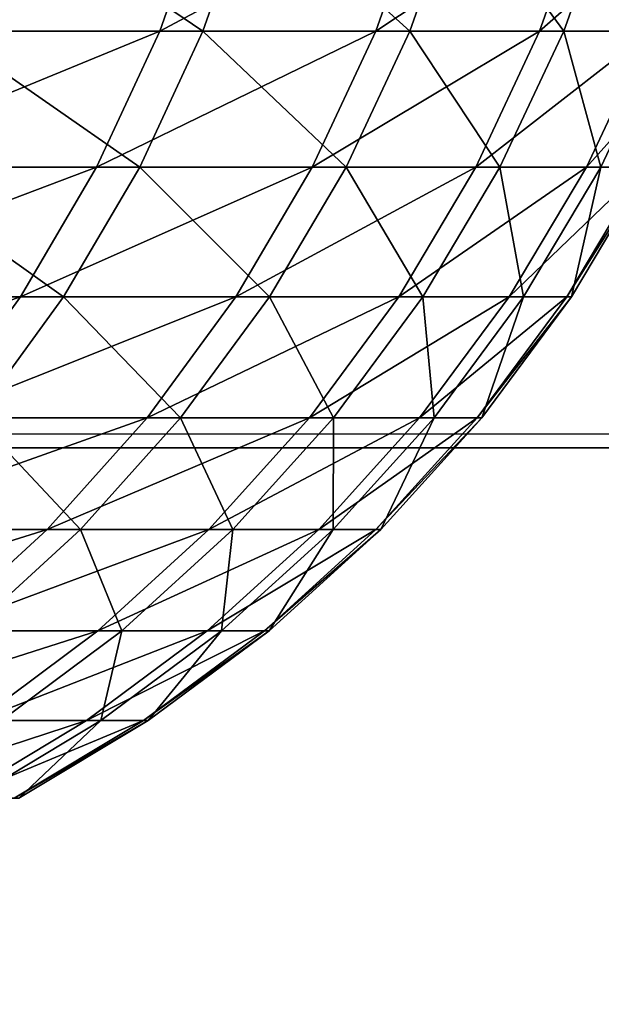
# Model space of a CAD drawing. Header units: millimetres. Extents: x -184 to 165, y -135 to 242.
# Tile 994 of 1056: x -93.9826 to -93.8879, y -3.604 to -3.4436. Entities that reach past the tile are written whole.
import ezdxf

# ---------------------------------------------------------------- set-up
doc = ezdxf.new("R2010")
doc.units = ezdxf.units.MM
doc.header["$LTSCALE"] = 41.718519
for name, color, linetype in [('384', 7, 'CONTINUOUS'), ('386', 7, 'CONTINUOUS'), ('439', 7, 'CONTINUOUS'), ('69', 7, 'CONTINUOUS'), ('71', 7, 'CONTINUOUS')]:
    doc.layers.add(name, color=color, linetype=linetype)

msp = doc.modelspace()

# ---------------------------------------------------------------- linework, layer by layer
at = {"layer": '384', "linetype": 'CONTINUOUS'}
for points in [[(-27.9102, -3.02423, 60), (-27.57821, -3.52875, 60), (-169.61844, -3.06746, 60), (-27.9102, -3.02423, 60)], [(-169.61844, -3.06746, 60), (-27.57821, -3.52875, 60), (-169.90018, -3.49568, 60), (-169.61844, -3.06746, 60)], [(-169.90018, -3.49568, 60), (-27.57821, -3.52875, 60), (-170.17934, -3.92561, 60), (-169.90018, -3.49568, 60)], [(-27.57821, -3.52875, 60), (-27.24949, -4.03613, 60), (-170.17934, -3.92561, 60), (-27.57821, -3.52875, 60)]]:
    msp.add_3dface(points, dxfattribs=at)
at = {"layer": '386', "linetype": 'CONTINUOUS'}
for points in [[(-27.88156, -3.06746, 63), (-169.5898, -3.02423, 63), (-169.92179, -3.52875, 63), (-27.88156, -3.06746, 63)], [(-27.59982, -3.49568, 63), (-27.88156, -3.06746, 63), (-169.92179, -3.52875, 63), (-27.59982, -3.49568, 63)], [(-27.32066, -3.92561, 63), (-27.59982, -3.49568, 63), (-169.92179, -3.52875, 63), (-27.32066, -3.92561, 63)], [(-27.32066, -3.92561, 63), (-169.92179, -3.52875, 63), (-170.25051, -4.03613, 63), (-27.32066, -3.92561, 63)]]:
    msp.add_3dface(points, dxfattribs=at)
at = {"layer": '439', "linetype": 'CONTINUOUS'}
for points in [[(-93.99552, -3.42229, -1.14624), (-93.95174, -3.42229, -0.94405), (-94.00354, -3.44542, -1.14433), (-93.99552, -3.42229, -1.14624)], [(-94.00354, -3.44542, -1.14433), (-93.95174, -3.42229, -0.94405), (-93.95983, -3.44542, -0.94247), (-94.00354, -3.44542, -1.14433)], [(-93.95278, -3.44542, 0.9055), (-93.98691, -3.42229, 1.10954), (-93.99495, -3.44542, 1.10768), (-93.95278, -3.44542, 0.9055)], [(-93.94467, -3.42229, 0.90701), (-93.98691, -3.42229, 1.10954), (-93.95278, -3.44542, 0.9055), (-93.94467, -3.42229, 0.90701)], [(-93.95174, -3.42229, -0.94405), (-93.91646, -3.42229, -0.74019), (-93.95983, -3.44542, -0.94247), (-93.95174, -3.42229, -0.94405)], [(-93.95983, -3.44542, -0.94247), (-93.91646, -3.42229, -0.74019), (-93.92461, -3.44542, -0.73896), (-93.95983, -3.44542, -0.94247)], [(-93.91911, -3.44542, 0.70172), (-93.94467, -3.42229, 0.90701), (-93.95278, -3.44542, 0.9055), (-93.91911, -3.44542, 0.70172)], [(-93.91095, -3.42229, 0.7029), (-93.94467, -3.42229, 0.90701), (-93.91911, -3.44542, 0.70172), (-93.91095, -3.42229, 0.7029)], [(-93.91646, -3.42229, -0.74019), (-93.88974, -3.42229, -0.53504), (-93.92461, -3.44542, -0.73896), (-93.91646, -3.42229, -0.74019)], [(-93.92461, -3.44542, -0.73896), (-93.88974, -3.42229, -0.53504), (-93.89794, -3.44542, -0.53415), (-93.92461, -3.44542, -0.73896)], [(-93.89401, -3.44542, 0.49672), (-93.91095, -3.42229, 0.7029), (-93.91911, -3.44542, 0.70172), (-93.89401, -3.44542, 0.49672)], [(-93.8858, -3.42229, 0.49755), (-93.91095, -3.42229, 0.7029), (-93.89401, -3.44542, 0.49672), (-93.8858, -3.42229, 0.49755)], [(-93.88974, -3.42229, -0.53504), (-93.87165, -3.42229, -0.32895), (-93.89794, -3.44542, -0.53415), (-93.88974, -3.42229, -0.53504)], [(-93.89794, -3.44542, -0.53415), (-93.87165, -3.42229, -0.32895), (-93.87987, -3.44542, -0.3284), (-93.89794, -3.44542, -0.53415)], [(-93.87751, -3.44542, 0.29084), (-93.8858, -3.42229, 0.49755), (-93.89401, -3.44542, 0.49672), (-93.87751, -3.44542, 0.29084)], [(-94.00354, -3.44542, -1.14433), (-93.95983, -3.44542, -0.94247), (-94.01373, -3.46763, -1.1419), (-94.00354, -3.44542, -1.14433)], [(-94.01373, -3.46763, -1.1419), (-93.95983, -3.44542, -0.94247), (-93.97012, -3.46763, -0.94047), (-94.01373, -3.46763, -1.1419)], [(-93.96308, -3.46763, 0.90357), (-93.99495, -3.44542, 1.10768), (-94.00516, -3.46763, 1.10533), (-93.96308, -3.46763, 0.90357)], [(-93.95278, -3.44542, 0.9055), (-93.99495, -3.44542, 1.10768), (-93.96308, -3.46763, 0.90357), (-93.95278, -3.44542, 0.9055)], [(-93.95983, -3.44542, -0.94247), (-93.92461, -3.44542, -0.73896), (-93.97012, -3.46763, -0.94047), (-93.95983, -3.44542, -0.94247)], [(-93.97012, -3.46763, -0.94047), (-93.92461, -3.44542, -0.73896), (-93.93497, -3.46763, -0.73739), (-93.97012, -3.46763, -0.94047)], [(-93.92948, -3.46763, 0.70023), (-93.95278, -3.44542, 0.9055), (-93.96308, -3.46763, 0.90357), (-93.92948, -3.46763, 0.70023)], [(-93.91911, -3.44542, 0.70172), (-93.95278, -3.44542, 0.9055), (-93.92948, -3.46763, 0.70023), (-93.91911, -3.44542, 0.70172)], [(-93.92461, -3.44542, -0.73896), (-93.89794, -3.44542, -0.53415), (-93.93497, -3.46763, -0.73739), (-93.92461, -3.44542, -0.73896)], [(-93.93497, -3.46763, -0.73739), (-93.89794, -3.44542, -0.53415), (-93.90836, -3.46763, -0.53302), (-93.93497, -3.46763, -0.73739)], [(-93.90443, -3.46763, 0.49566), (-93.91911, -3.44542, 0.70172), (-93.92948, -3.46763, 0.70023), (-93.90443, -3.46763, 0.49566)], [(-93.89401, -3.44542, 0.49672), (-93.91911, -3.44542, 0.70172), (-93.90443, -3.46763, 0.49566), (-93.89401, -3.44542, 0.49672)], [(-93.89794, -3.44542, -0.53415), (-93.87987, -3.44542, -0.3284), (-93.90836, -3.46763, -0.53302), (-93.89794, -3.44542, -0.53415)], [(-93.90836, -3.46763, -0.53302), (-93.87987, -3.44542, -0.3284), (-93.89033, -3.46763, -0.32771), (-93.90836, -3.46763, -0.53302)], [(-93.88797, -3.46763, 0.29022), (-93.89401, -3.44542, 0.49672), (-93.90443, -3.46763, 0.49566), (-93.88797, -3.46763, 0.29022)], [(-93.87751, -3.44542, 0.29084), (-93.89401, -3.44542, 0.49672), (-93.88797, -3.46763, 0.29022), (-93.87751, -3.44542, 0.29084)], [(-93.87987, -3.44542, -0.3284), (-93.87044, -3.44542, -0.12208), (-93.89033, -3.46763, -0.32771), (-93.87987, -3.44542, -0.3284)], [(-93.89033, -3.46763, -0.32771), (-93.87044, -3.44542, -0.12208), (-93.88091, -3.46763, -0.12182), (-93.89033, -3.46763, -0.32771)], [(-93.88013, -3.46763, 0.08427), (-93.87751, -3.44542, 0.29084), (-93.88797, -3.46763, 0.29022), (-93.88013, -3.46763, 0.08427)], [(-94.01373, -3.46763, -1.1419), (-93.97012, -3.46763, -0.94047), (-94.026, -3.48871, -1.13897), (-94.01373, -3.46763, -1.1419)], [(-94.026, -3.48871, -1.13897), (-93.97012, -3.46763, -0.94047), (-93.98249, -3.48871, -0.93806), (-94.026, -3.48871, -1.13897)], [(-93.97547, -3.48871, 0.90126), (-94.00516, -3.46763, 1.10533), (-94.01744, -3.48871, 1.1025), (-93.97547, -3.48871, 0.90126)], [(-93.96308, -3.46763, 0.90357), (-94.00516, -3.46763, 1.10533), (-93.97547, -3.48871, 0.90126), (-93.96308, -3.46763, 0.90357)], [(-93.97012, -3.46763, -0.94047), (-93.93497, -3.46763, -0.73739), (-93.98249, -3.48871, -0.93806), (-93.97012, -3.46763, -0.94047)], [(-93.98249, -3.48871, -0.93806), (-93.93497, -3.46763, -0.73739), (-93.94743, -3.48871, -0.7355), (-93.98249, -3.48871, -0.93806)], [(-93.94196, -3.48871, 0.69844), (-93.96308, -3.46763, 0.90357), (-93.97547, -3.48871, 0.90126), (-93.94196, -3.48871, 0.69844)], [(-93.92948, -3.46763, 0.70023), (-93.96308, -3.46763, 0.90357), (-93.94196, -3.48871, 0.69844), (-93.92948, -3.46763, 0.70023)], [(-93.93497, -3.46763, -0.73739), (-93.90836, -3.46763, -0.53302), (-93.94743, -3.48871, -0.7355), (-93.93497, -3.46763, -0.73739)], [(-93.94743, -3.48871, -0.7355), (-93.90836, -3.46763, -0.53302), (-93.92089, -3.48871, -0.53165), (-93.94743, -3.48871, -0.7355)], [(-93.91697, -3.48871, 0.49439), (-93.92948, -3.46763, 0.70023), (-93.94196, -3.48871, 0.69844), (-93.91697, -3.48871, 0.49439)], [(-93.90443, -3.46763, 0.49566), (-93.92948, -3.46763, 0.70023), (-93.91697, -3.48871, 0.49439), (-93.90443, -3.46763, 0.49566)], [(-93.90836, -3.46763, -0.53302), (-93.89033, -3.46763, -0.32771), (-93.92089, -3.48871, -0.53165), (-93.90836, -3.46763, -0.53302)], [(-93.92089, -3.48871, -0.53165), (-93.89033, -3.46763, -0.32771), (-93.90291, -3.48871, -0.32687), (-93.92089, -3.48871, -0.53165)], [(-93.90055, -3.48871, 0.28948), (-93.90443, -3.46763, 0.49566), (-93.91697, -3.48871, 0.49439), (-93.90055, -3.48871, 0.28948)], [(-93.88797, -3.46763, 0.29022), (-93.90443, -3.46763, 0.49566), (-93.90055, -3.48871, 0.28948), (-93.88797, -3.46763, 0.29022)], [(-93.89033, -3.46763, -0.32771), (-93.88091, -3.46763, -0.12182), (-93.90291, -3.48871, -0.32687), (-93.89033, -3.46763, -0.32771)], [(-93.90291, -3.48871, -0.32687), (-93.88091, -3.46763, -0.12182), (-93.89351, -3.48871, -0.12151), (-93.90291, -3.48871, -0.32687)], [(-93.89273, -3.48871, 0.08406), (-93.88797, -3.46763, 0.29022), (-93.90055, -3.48871, 0.28948), (-93.89273, -3.48871, 0.08406)], [(-93.88091, -3.46763, -0.12182), (-93.88013, -3.46763, 0.08427), (-93.89351, -3.48871, -0.12151), (-93.88091, -3.46763, -0.12182)], [(-93.89351, -3.48871, -0.12151), (-93.88013, -3.46763, 0.08427), (-93.89273, -3.48871, 0.08406), (-93.89351, -3.48871, -0.12151)], [(-93.88013, -3.46763, 0.08427), (-93.88797, -3.46763, 0.29022), (-93.89273, -3.48871, 0.08406), (-93.88013, -3.46763, 0.08427)], [(-94.026, -3.48871, -1.13897), (-93.98249, -3.48871, -0.93806), (-94.04021, -3.50845, -1.13558), (-94.026, -3.48871, -1.13897)], [(-94.04021, -3.50845, -1.13558), (-93.98249, -3.48871, -0.93806), (-93.99683, -3.50845, -0.93527), (-94.04021, -3.50845, -1.13558)], [(-93.97547, -3.48871, 0.90126), (-94.01744, -3.48871, 1.1025), (-93.98983, -3.50845, 0.89858), (-93.97547, -3.48871, 0.90126)], [(-93.98249, -3.48871, -0.93806), (-93.94743, -3.48871, -0.7355), (-93.99683, -3.50845, -0.93527), (-93.98249, -3.48871, -0.93806)], [(-93.99683, -3.50845, -0.93527), (-93.94743, -3.48871, -0.7355), (-93.96188, -3.50845, -0.73331), (-93.99683, -3.50845, -0.93527)], [(-93.95642, -3.50845, 0.69636), (-93.97547, -3.48871, 0.90126), (-93.98983, -3.50845, 0.89858), (-93.95642, -3.50845, 0.69636)], [(-93.94196, -3.48871, 0.69844), (-93.97547, -3.48871, 0.90126), (-93.95642, -3.50845, 0.69636), (-93.94196, -3.48871, 0.69844)], [(-93.94743, -3.48871, -0.7355), (-93.92089, -3.48871, -0.53165), (-93.96188, -3.50845, -0.73331), (-93.94743, -3.48871, -0.7355)], [(-93.96188, -3.50845, -0.73331), (-93.92089, -3.48871, -0.53165), (-93.93542, -3.50845, -0.53007), (-93.96188, -3.50845, -0.73331)], [(-93.93151, -3.50845, 0.49292), (-93.94196, -3.48871, 0.69844), (-93.95642, -3.50845, 0.69636), (-93.93151, -3.50845, 0.49292)], [(-93.91697, -3.48871, 0.49439), (-93.94196, -3.48871, 0.69844), (-93.93151, -3.50845, 0.49292), (-93.91697, -3.48871, 0.49439)], [(-93.92089, -3.48871, -0.53165), (-93.90291, -3.48871, -0.32687), (-93.93542, -3.50845, -0.53007), (-93.92089, -3.48871, -0.53165)], [(-93.93542, -3.50845, -0.53007), (-93.90291, -3.48871, -0.32687), (-93.91749, -3.50845, -0.32589), (-93.93542, -3.50845, -0.53007)], [(-93.91514, -3.50845, 0.28862), (-93.91697, -3.48871, 0.49439), (-93.93151, -3.50845, 0.49292), (-93.91514, -3.50845, 0.28862)], [(-93.90291, -3.48871, -0.32687), (-93.89351, -3.48871, -0.12151), (-93.91749, -3.50845, -0.32589), (-93.90291, -3.48871, -0.32687)], [(-93.91749, -3.50845, -0.32589), (-93.89351, -3.48871, -0.12151), (-93.90812, -3.50845, -0.12115), (-93.91749, -3.50845, -0.32589)], [(-93.90055, -3.48871, 0.28948), (-93.91697, -3.48871, 0.49439), (-93.91514, -3.50845, 0.28862), (-93.90055, -3.48871, 0.28948)], [(-93.90734, -3.50845, 0.08381), (-93.90055, -3.48871, 0.28948), (-93.91514, -3.50845, 0.28862), (-93.90734, -3.50845, 0.08381)], [(-93.89351, -3.48871, -0.12151), (-93.89273, -3.48871, 0.08406), (-93.90812, -3.50845, -0.12115), (-93.89351, -3.48871, -0.12151)], [(-93.90812, -3.50845, -0.12115), (-93.89273, -3.48871, 0.08406), (-93.90734, -3.50845, 0.08381), (-93.90812, -3.50845, -0.12115)], [(-93.89273, -3.48871, 0.08406), (-93.90055, -3.48871, 0.28948), (-93.90734, -3.50845, 0.08381), (-93.89273, -3.48871, 0.08406)], [(-93.99683, -3.50845, -0.93527), (-93.96188, -3.50845, -0.73331), (-94.01301, -3.52666, -0.93212), (-93.99683, -3.50845, -0.93527)], [(-94.01301, -3.52666, -0.93212), (-93.96188, -3.50845, -0.73331), (-93.97817, -3.52666, -0.73084), (-94.01301, -3.52666, -0.93212)], [(-93.97274, -3.52666, 0.69401), (-93.98983, -3.50845, 0.89858), (-94.00603, -3.52666, 0.89555), (-93.97274, -3.52666, 0.69401)], [(-93.95642, -3.50845, 0.69636), (-93.98983, -3.50845, 0.89858), (-93.97274, -3.52666, 0.69401), (-93.95642, -3.50845, 0.69636)], [(-93.96188, -3.50845, -0.73331), (-93.93542, -3.50845, -0.53007), (-93.97817, -3.52666, -0.73084), (-93.96188, -3.50845, -0.73331)], [(-93.97817, -3.52666, -0.73084), (-93.93542, -3.50845, -0.53007), (-93.9518, -3.52666, -0.52828), (-93.97817, -3.52666, -0.73084)], [(-93.94791, -3.52666, 0.49126), (-93.95642, -3.50845, 0.69636), (-93.97274, -3.52666, 0.69401), (-93.94791, -3.52666, 0.49126)], [(-93.93151, -3.50845, 0.49292), (-93.95642, -3.50845, 0.69636), (-93.94791, -3.52666, 0.49126), (-93.93151, -3.50845, 0.49292)], [(-93.93542, -3.50845, -0.53007), (-93.91749, -3.50845, -0.32589), (-93.9518, -3.52666, -0.52828), (-93.93542, -3.50845, -0.53007)], [(-93.9518, -3.52666, -0.52828), (-93.91749, -3.50845, -0.32589), (-93.93393, -3.52666, -0.3248), (-93.9518, -3.52666, -0.52828)], [(-93.93159, -3.52666, 0.28764), (-93.93151, -3.50845, 0.49292), (-93.94791, -3.52666, 0.49126), (-93.93159, -3.52666, 0.28764)], [(-93.91749, -3.50845, -0.32589), (-93.90812, -3.50845, -0.12115), (-93.93393, -3.52666, -0.3248), (-93.91749, -3.50845, -0.32589)], [(-93.93393, -3.52666, -0.3248), (-93.90812, -3.50845, -0.12115), (-93.9246, -3.52666, -0.12074), (-93.93393, -3.52666, -0.3248)], [(-93.91514, -3.50845, 0.28862), (-93.93151, -3.50845, 0.49292), (-93.93159, -3.52666, 0.28764), (-93.91514, -3.50845, 0.28862)], [(-93.92382, -3.52666, 0.08352), (-93.91514, -3.50845, 0.28862), (-93.93159, -3.52666, 0.28764), (-93.92382, -3.52666, 0.08352)], [(-93.90812, -3.50845, -0.12115), (-93.90734, -3.50845, 0.08381), (-93.9246, -3.52666, -0.12074), (-93.90812, -3.50845, -0.12115)], [(-93.9246, -3.52666, -0.12074), (-93.90734, -3.50845, 0.08381), (-93.92382, -3.52666, 0.08352), (-93.9246, -3.52666, -0.12074)], [(-93.90734, -3.50845, 0.08381), (-93.91514, -3.50845, 0.28862), (-93.92382, -3.52666, 0.08352), (-93.90734, -3.50845, 0.08381)], [(-94.01301, -3.52666, -0.93212), (-93.97817, -3.52666, -0.73084), (-94.03086, -3.54316, -0.92864), (-94.01301, -3.52666, -0.93212)], [(-94.03086, -3.54316, -0.92864), (-93.97817, -3.52666, -0.73084), (-93.99615, -3.54316, -0.72811), (-94.03086, -3.54316, -0.92864)], [(-93.97274, -3.52666, 0.69401), (-94.00603, -3.52666, 0.89555), (-93.99074, -3.54316, 0.69143), (-93.97274, -3.52666, 0.69401)], [(-93.97817, -3.52666, -0.73084), (-93.9518, -3.52666, -0.52828), (-93.99615, -3.54316, -0.72811), (-93.97817, -3.52666, -0.73084)], [(-93.99615, -3.54316, -0.72811), (-93.9518, -3.52666, -0.52828), (-93.96988, -3.54316, -0.52631), (-93.99615, -3.54316, -0.72811)], [(-93.966, -3.54316, 0.48943), (-93.97274, -3.52666, 0.69401), (-93.99074, -3.54316, 0.69143), (-93.966, -3.54316, 0.48943)], [(-93.94791, -3.52666, 0.49126), (-93.97274, -3.52666, 0.69401), (-93.966, -3.54316, 0.48943), (-93.94791, -3.52666, 0.49126)], [(-93.9518, -3.52666, -0.52828), (-93.93393, -3.52666, -0.3248), (-93.96988, -3.54316, -0.52631), (-93.9518, -3.52666, -0.52828)], [(-93.96988, -3.54316, -0.52631), (-93.93393, -3.52666, -0.3248), (-93.95208, -3.54316, -0.32359), (-93.96988, -3.54316, -0.52631)], [(-93.94975, -3.54316, 0.28657), (-93.94791, -3.52666, 0.49126), (-93.966, -3.54316, 0.48943), (-93.94975, -3.54316, 0.28657)], [(-93.93393, -3.52666, -0.3248), (-93.9246, -3.52666, -0.12074), (-93.95208, -3.54316, -0.32359), (-93.93393, -3.52666, -0.3248)], [(-93.95208, -3.54316, -0.32359), (-93.9246, -3.52666, -0.12074), (-93.94278, -3.54316, -0.12029), (-93.95208, -3.54316, -0.32359)], [(-93.93159, -3.52666, 0.28764), (-93.94791, -3.52666, 0.49126), (-93.94975, -3.54316, 0.28657), (-93.93159, -3.52666, 0.28764)], [(-93.942, -3.54316, 0.08321), (-93.93159, -3.52666, 0.28764), (-93.94975, -3.54316, 0.28657), (-93.942, -3.54316, 0.08321)], [(-93.9246, -3.52666, -0.12074), (-93.92382, -3.52666, 0.08352), (-93.94278, -3.54316, -0.12029), (-93.9246, -3.52666, -0.12074)], [(-93.94278, -3.54316, -0.12029), (-93.92382, -3.52666, 0.08352), (-93.942, -3.54316, 0.08321), (-93.94278, -3.54316, -0.12029)], [(-93.92382, -3.52666, 0.08352), (-93.93159, -3.52666, 0.28764), (-93.942, -3.54316, 0.08321), (-93.92382, -3.52666, 0.08352)], [(-93.99615, -3.54316, -0.72811), (-93.96988, -3.54316, -0.52631), (-94.01565, -3.5578, -0.72516), (-93.99615, -3.54316, -0.72811)], [(-94.01565, -3.5578, -0.72516), (-93.96988, -3.54316, -0.52631), (-93.98948, -3.5578, -0.52418), (-94.01565, -3.5578, -0.72516)], [(-93.966, -3.54316, 0.48943), (-93.99074, -3.54316, 0.69143), (-93.98562, -3.5578, 0.48744), (-93.966, -3.54316, 0.48943)], [(-93.96988, -3.54316, -0.52631), (-93.95208, -3.54316, -0.32359), (-93.98948, -3.5578, -0.52418), (-93.96988, -3.54316, -0.52631)], [(-93.98948, -3.5578, -0.52418), (-93.95208, -3.54316, -0.32359), (-93.97175, -3.5578, -0.32227), (-93.98948, -3.5578, -0.52418)], [(-93.96943, -3.5578, 0.28541), (-93.966, -3.54316, 0.48943), (-93.98562, -3.5578, 0.48744), (-93.96943, -3.5578, 0.28541)], [(-93.95208, -3.54316, -0.32359), (-93.94278, -3.54316, -0.12029), (-93.97175, -3.5578, -0.32227), (-93.95208, -3.54316, -0.32359)], [(-93.97175, -3.5578, -0.32227), (-93.94278, -3.54316, -0.12029), (-93.96249, -3.5578, -0.1198), (-93.97175, -3.5578, -0.32227)], [(-93.94975, -3.54316, 0.28657), (-93.966, -3.54316, 0.48943), (-93.96943, -3.5578, 0.28541), (-93.94975, -3.54316, 0.28657)], [(-93.96172, -3.5578, 0.08288), (-93.94975, -3.54316, 0.28657), (-93.96943, -3.5578, 0.28541), (-93.96172, -3.5578, 0.08288)], [(-93.94278, -3.54316, -0.12029), (-93.942, -3.54316, 0.08321), (-93.96249, -3.5578, -0.1198), (-93.94278, -3.54316, -0.12029)], [(-93.96249, -3.5578, -0.1198), (-93.942, -3.54316, 0.08321), (-93.96172, -3.5578, 0.08288), (-93.96249, -3.5578, -0.1198)], [(-93.942, -3.54316, 0.08321), (-93.94975, -3.54316, 0.28657), (-93.96172, -3.5578, 0.08288), (-93.942, -3.54316, 0.08321)], [(-93.98948, -3.5578, -0.52418), (-93.97175, -3.5578, -0.32227), (-94.01041, -3.57043, -0.52189), (-93.98948, -3.5578, -0.52418)], [(-94.01041, -3.57043, -0.52189), (-93.97175, -3.5578, -0.32227), (-93.99276, -3.57043, -0.32087), (-94.01041, -3.57043, -0.52189)], [(-93.97175, -3.5578, -0.32227), (-93.96249, -3.5578, -0.1198), (-93.99276, -3.57043, -0.32087), (-93.97175, -3.5578, -0.32227)], [(-93.99276, -3.57043, -0.32087), (-93.96249, -3.5578, -0.1198), (-93.98354, -3.57043, -0.11928), (-93.99276, -3.57043, -0.32087)], [(-93.96943, -3.5578, 0.28541), (-93.98562, -3.5578, 0.48744), (-93.99045, -3.57043, 0.28417), (-93.96943, -3.5578, 0.28541)], [(-93.98277, -3.57043, 0.08251), (-93.96943, -3.5578, 0.28541), (-93.99045, -3.57043, 0.28417), (-93.98277, -3.57043, 0.08251)], [(-93.96249, -3.5578, -0.1198), (-93.96172, -3.5578, 0.08288), (-93.98354, -3.57043, -0.11928), (-93.96249, -3.5578, -0.1198)], [(-93.98354, -3.57043, -0.11928), (-93.96172, -3.5578, 0.08288), (-93.98277, -3.57043, 0.08251), (-93.98354, -3.57043, -0.11928)], [(-93.96172, -3.5578, 0.08288), (-93.96943, -3.5578, 0.28541), (-93.98277, -3.57043, 0.08251), (-93.96172, -3.5578, 0.08288)]]:
    msp.add_3dface(points, dxfattribs=at)
at = {"layer": '69', "linetype": 'CONTINUOUS'}
for points in [[(-165, -3, -63), (0, -3, -63), (-135.7911, -10.26416, -63), (-165, -3, -63)], [(-135.7911, -10.26416, -63), (0, -3, -63), (-135.5, -10.25, -63), (-135.7911, -10.26416, -63)], [(-135.5, -10.25, -63), (0, -3, -63), (-135.2089, -10.26416, -63), (-135.5, -10.25, -63)], [(-135.2089, -10.26416, -63), (0, -3, -63), (-134.92056, -10.30649, -63), (-135.2089, -10.26416, -63)], [(-134.92056, -10.30649, -63), (0, -3, -63), (-134.63768, -10.37661, -63), (-134.92056, -10.30649, -63)], [(-134.63768, -10.37661, -63), (0, -3, -63), (-134.36293, -10.47384, -63), (-134.63768, -10.37661, -63)], [(-134.36293, -10.47384, -63), (0, -3, -63), (-134.09892, -10.59727, -63), (-134.36293, -10.47384, -63)], [(-134.09892, -10.59727, -63), (0, -3, -63), (-133.84813, -10.74574, -63), (-134.09892, -10.59727, -63)], [(-133.84813, -10.74574, -63), (0, -3, -63), (-133.61293, -10.91784, -63), (-133.84813, -10.74574, -63)], [(-133.61293, -10.91784, -63), (0, -3, -63), (-133.39554, -11.11195, -63), (-133.61293, -10.91784, -63)], [(-133.39554, -11.11195, -63), (0, -3, -63), (-100.46442, -9.18087, -63), (-133.39554, -11.11195, -63)], [(-100.46442, -9.18087, -63), (0, -3, -63), (-100.20141, -9.16932, -63), (-100.46442, -9.18087, -63)], [(-100.20141, -9.16932, -63), (0, -3, -63), (-99.91533, -9.18299, -63), (-100.20141, -9.16932, -63)], [(-99.91533, -9.18299, -63), (0, -3, -63), (-99.63187, -9.22388, -63), (-99.91533, -9.18299, -63)], [(-99.63187, -9.22388, -63), (0, -3, -63), (-99.3536, -9.29161, -63), (-99.63187, -9.22388, -63)], [(-99.3536, -9.29161, -63), (0, -3, -63), (-99.08305, -9.38557, -63), (-99.3536, -9.29161, -63)], [(-99.08305, -9.38557, -63), (0, -3, -63), (-98.8227, -9.50489, -63), (-99.08305, -9.38557, -63)], [(-98.8227, -9.50489, -63), (0, -3, -63), (-98.57491, -9.6485, -63), (-98.8227, -9.50489, -63)], [(-98.57491, -9.6485, -63), (0, -3, -63), (-98.34195, -9.81509, -63), (-98.57491, -9.6485, -63)], [(-98.34195, -9.81509, -63), (0, -3, -63), (-98.12593, -10.00313, -63), (-98.34195, -9.81509, -63)], [(-98.12593, -10.00313, -63), (0, -3, -63), (-97.92882, -10.21092, -63), (-98.12593, -10.00313, -63)], [(-97.92882, -10.21092, -63), (0, -3, -63), (-97.74739, -10.44369, -63), (-97.92882, -10.21092, -63)], [(-97.74739, -10.44369, -63), (0, -3, -63), (-97.58891, -10.69459, -63), (-97.74739, -10.44369, -63)], [(-97.58891, -10.69459, -63), (0, -3, -63), (-97.45662, -10.95847, -63), (-97.58891, -10.69459, -63)], [(-97.45662, -10.95847, -63), (0, -3, -63), (-97.35134, -11.23278, -63), (-97.45662, -10.95847, -63)], [(-97.35134, -11.23278, -63), (0, -3, -63), (-97.27364, -11.51494, -63), (-97.35134, -11.23278, -63)], [(-97.27364, -11.51494, -63), (0, -3, -63), (-97.22393, -11.80239, -63), (-97.27364, -11.51494, -63)], [(-97.22393, -11.80239, -63), (0, -3, -63), (-97.20239, -12.09256, -63), (-97.22393, -11.80239, -63)], [(0, -3, -63), (-70.78109, -10.2632, -63), (-97.20239, -12.09256, -63), (0, -3, -63)]]:
    msp.add_3dface(points, dxfattribs=at)
at = {"layer": '71', "linetype": 'CONTINUOUS'}
for points in [[(0, -3, -61), (-165, -3, -61), (-70.21891, -10.2632, -61), (0, -3, -61)], [(-70.21891, -10.2632, -61), (-165, -3, -61), (-70.5, -10.25, -61), (-70.21891, -10.2632, -61)], [(-70.5, -10.25, -61), (-165, -3, -61), (-70.78109, -10.2632, -61), (-70.5, -10.25, -61)], [(-70.78109, -10.2632, -61), (-165, -3, -61), (-71.0597, -10.30267, -61), (-70.78109, -10.2632, -61)], [(-71.0597, -10.30267, -61), (-165, -3, -61), (-71.33339, -10.36808, -61), (-71.0597, -10.30267, -61)], [(-71.33339, -10.36808, -61), (-165, -3, -61), (-71.59974, -10.45884, -61), (-71.33339, -10.36808, -61)], [(-71.59974, -10.45884, -61), (-165, -3, -61), (-71.85642, -10.57416, -61), (-71.59974, -10.45884, -61)], [(-71.85642, -10.57416, -61), (-165, -3, -61), (-72.10117, -10.71302, -61), (-71.85642, -10.57416, -61)], [(-72.10117, -10.71302, -61), (-165, -3, -61), (-72.33183, -10.8742, -61), (-72.10117, -10.71302, -61)], [(-72.33183, -10.8742, -61), (-165, -3, -61), (-72.54637, -11.05629, -61), (-72.33183, -10.8742, -61)], [(-72.54637, -11.05629, -61), (-165, -3, -61), (-72.74291, -11.25768, -61), (-72.54637, -11.05629, -61)], [(-72.74291, -11.25768, -61), (-165, -3, -61), (-72.92326, -11.48144, -61), (-72.74291, -11.25768, -61)], [(-72.92326, -11.48144, -61), (-165, -3, -61), (-99.91533, -9.18299, -61), (-72.92326, -11.48144, -61)]]:
    msp.add_3dface(points, dxfattribs=at)

doc.saveas('drawing.dxf')
